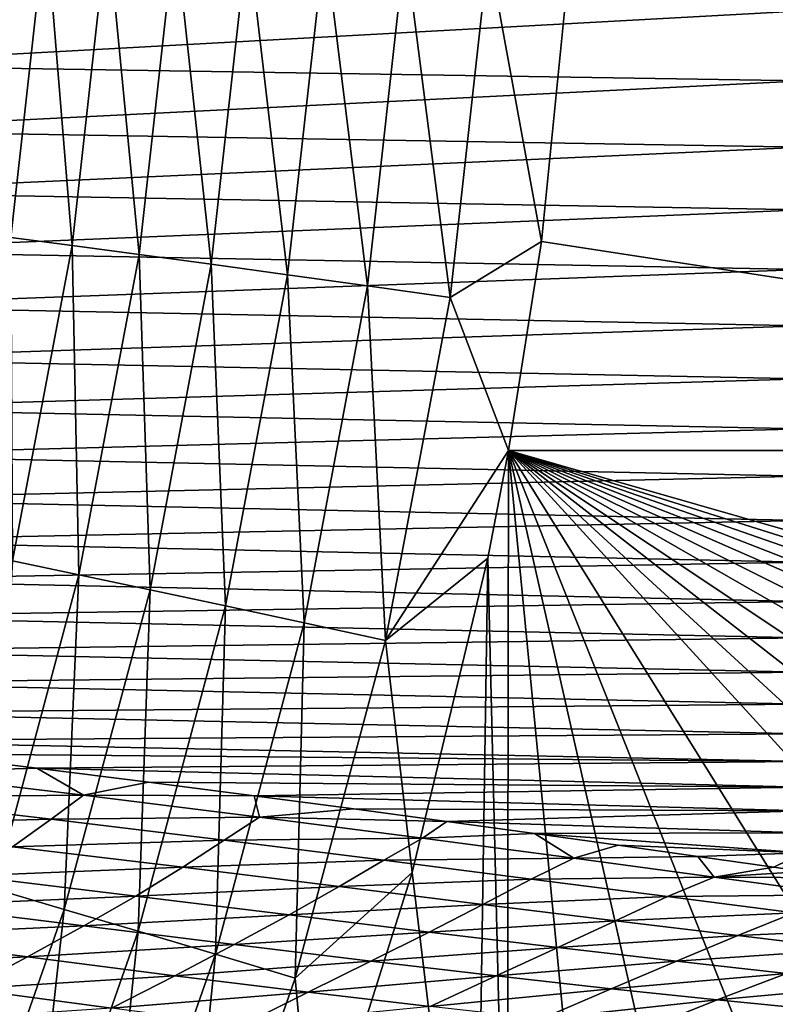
# Model space of a CAD drawing. Header units: metres. Extents: x -105 to 105, y -68 to 103.
# Tile 315 of 416: x 22.48 to 26.54, y 36.79 to 42.08. Entities that reach past the tile are written whole.
import ezdxf

# ---------------------------------------------------------------- set-up
doc = ezdxf.new("R2010")
doc.units = ezdxf.units.M
doc.layers.add('solid_FIT-BATH-150_SW0001_01', color=7, linetype='CONTINUOUS')

msp = doc.modelspace()

# ---------------------------------------------------------------- linework, layer by layer
at = {"layer": 'solid_FIT-BATH-150_SW0001_01'}
for points in [[(32.583248, 39.760757, 16.200817), (25.496708, 44.972977, 16.199598), (25.504524, 44.292011, 16.198769)], [(32.583248, 39.760757, 16.200817), (33.235664, 44.971737, 16.210653), (25.496708, 44.972977, 16.199598)], [(32.583248, 39.760757, 16.200817), (25.504524, 44.292011, 16.198769), (25.449463, 42.587696, 16.196123)], [(22.426727, 40.905613, 17.356747), (22.61574, 42.596149, 17.360481), (22.319384, 42.613857, 17.691418)], [(22.756256, 40.86232, 17.061508), (22.61574, 42.596149, 17.360481), (22.426727, 40.905613, 17.356747)], [(22.756256, 40.86232, 17.061508), (22.947525, 42.57571, 17.065233), (22.61574, 42.596149, 17.360481)], [(23.116966, 40.814133, 16.804825), (22.947525, 42.57571, 17.065233), (22.756256, 40.86232, 17.061508)], [(23.116966, 40.814133, 16.804825), (23.31078, 42.552784, 16.808558), (22.947525, 42.57571, 17.065233)], [(23.504683, 40.761604, 16.589331), (23.31078, 42.552784, 16.808558), (23.116966, 40.814133, 16.804825)], [(23.504683, 40.761604, 16.589331), (23.70129, 42.527637, 16.593082), (23.31078, 42.552784, 16.808558)], [(25.278761, 40.883736, 16.192635), (25.449463, 42.587696, 16.196123), (24.994246, 42.441521, 16.220203)], [(32.583248, 39.760757, 16.200817), (25.449463, 42.587696, 16.196123), (25.278761, 40.883736, 16.192635)], [(23.915218, 40.705296, 16.417658), (23.70129, 42.527637, 16.593082), (23.504683, 40.761604, 16.589331)], [(23.915218, 40.705296, 16.417658), (24.114845, 42.500538, 16.421446), (23.70129, 42.527637, 16.593082)], [(24.344397, 40.64576, 16.292437), (24.114845, 42.500538, 16.421446), (23.915218, 40.705296, 16.417658)], [(24.344397, 40.64576, 16.292437), (24.547235, 42.471741, 16.296274), (24.114845, 42.500538, 16.421446)], [(24.788034, 40.583557, 16.216297), (24.547235, 42.471741, 16.296274), (24.344397, 40.64576, 16.292437)], [(24.788034, 40.583557, 16.216297), (24.994246, 42.441521, 16.220203), (24.547235, 42.471741, 16.296274)], [(25.278761, 40.883736, 16.192635), (24.994246, 42.441521, 16.220203), (24.788034, 40.583557, 16.216297)], [(21.347351, 41.831741, -22.028149), (21.347351, 42.20055, -22.081871), (26.685522, 42.123665, -21.963009)], [(21.347351, 41.831741, -22.028149), (26.685522, 42.123665, -21.963009), (26.685522, 41.748013, -21.901482)], [(21.347351, 41.481449, -21.96571), (21.347351, 41.831741, -22.028149), (26.685522, 41.748013, -21.901482)], [(21.347351, 41.481449, -21.96571), (26.685522, 41.748013, -21.901482), (26.685522, 41.391579, -21.830078)], [(21.347351, 41.149094, -21.893549), (21.347351, 41.481449, -21.96571), (26.685522, 41.391579, -21.830078)], [(21.347351, 41.149094, -21.893549), (26.685522, 41.391579, -21.830078), (26.685522, 41.053772, -21.747705)], [(21.347351, 40.834095, -21.810659), (21.347351, 41.149094, -21.893549), (26.685522, 41.053772, -21.747705)], [(21.347351, 40.834095, -21.810659), (26.685522, 41.053772, -21.747705), (26.685522, 40.733994, -21.653275)], [(22.436869, 39.168217, 17.056873), (22.756256, 40.86232, 17.061508), (22.426727, 40.905613, 17.356747)], [(22.792919, 39.093464, 16.800177), (22.756256, 40.86232, 17.061508), (22.436869, 39.168217, 17.056873)], [(22.792919, 39.093464, 16.800177), (23.116966, 40.814133, 16.804825), (22.756256, 40.86232, 17.061508)], [(25.102907, 39.760273, 16.189856), (25.278761, 40.883736, 16.192635), (24.788034, 40.583557, 16.216297)], [(32.583248, 39.760757, 16.200817), (25.278761, 40.883736, 16.192635), (25.102907, 39.760273, 16.189856)], [(21.347351, 40.53587, -21.716026), (21.347351, 40.834095, -21.810659), (26.685522, 40.733994, -21.653275)], [(23.175564, 39.012333, 16.584646), (23.116966, 40.814133, 16.804825), (22.792919, 39.093464, 16.800177)], [(23.175564, 39.012333, 16.584646), (23.504683, 40.761604, 16.589331), (23.116966, 40.814133, 16.804825)], [(23.580677, 38.92569, 16.412916), (23.504683, 40.761604, 16.589331), (23.175564, 39.012333, 16.584646)], [(23.580677, 38.92569, 16.412916), (23.915218, 40.705296, 16.417658), (23.504683, 40.761604, 16.589331)], [(21.347351, 40.53587, -21.716026), (26.685522, 40.733994, -21.653275), (26.685522, 40.431652, -21.545696)], [(24.004137, 38.834396, 16.287615), (23.915218, 40.705296, 16.417658), (23.580677, 38.92569, 16.412916)], [(24.004137, 38.834396, 16.287615), (24.344397, 40.64576, 16.292437), (23.915218, 40.705296, 16.417658)], [(24.441816, 38.739319, 16.211372), (24.344397, 40.64576, 16.292437), (24.004137, 38.834396, 16.287615)], [(24.441816, 38.739319, 16.211372), (24.788034, 40.583557, 16.216297), (24.344397, 40.64576, 16.292437)], [(25.102907, 39.760273, 16.189856), (24.788034, 40.583557, 16.216297), (24.441816, 38.739319, 16.211372)], [(21.347351, 40.253841, -21.608641), (21.347351, 40.53587, -21.716026), (26.685522, 40.431652, -21.545696)], [(21.347351, 40.253841, -21.608641), (26.685522, 40.431652, -21.545696), (26.685522, 40.146152, -21.423878)], [(21.347351, 39.987431, -21.487492), (21.347351, 40.253841, -21.608641), (26.685522, 40.146152, -21.423878)], [(21.347351, 39.987431, -21.487492), (26.685522, 40.146152, -21.423878), (26.685522, 39.876896, -21.28673)], [(21.347351, 39.736057, -21.351568), (21.347351, 39.987431, -21.487492), (26.685522, 39.876896, -21.28673)], [(21.347351, 39.736057, -21.351568), (26.685522, 39.876896, -21.28673), (26.685522, 39.623291, -21.133162)], [(21.347351, 39.499138, -21.19986), (21.347351, 39.736057, -21.351568), (26.685522, 39.623291, -21.133162)], [(24.991745, 39.182335, 16.188276), (25.102907, 39.760273, 16.189856), (24.441816, 38.739319, 16.211372)], [(25.094719, 34.904369, 16.174772), (25.102907, 39.760273, 16.189856), (24.991745, 39.182335, 16.188276)], [(25.526304, 35.367851, 16.176994), (25.102907, 39.760273, 16.189856), (25.094719, 34.904369, 16.174772)], [(32.583248, 39.760757, 16.200817), (25.102907, 39.760273, 16.189856), (32.417774, 37.664249, 16.194971)], [(26.001141, 35.786243, 16.179064), (25.102907, 39.760273, 16.189856), (25.526304, 35.367851, 16.176994)], [(26.531851, 36.169098, 16.181051), (25.102907, 39.760273, 16.189856), (26.001141, 35.786243, 16.179064)], [(27.125008, 36.516125, 16.182981), (25.102907, 39.760273, 16.189856), (26.531851, 36.169098, 16.181051)], [(27.788143, 36.823734, 16.184881), (25.102907, 39.760273, 16.189856), (27.125008, 36.516125, 16.182981)], [(28.148985, 36.961433, 16.185827), (25.102907, 39.760273, 16.189856), (27.788143, 36.823734, 16.184881)], [(28.534739, 37.089352, 16.186787), (25.102907, 39.760273, 16.189856), (28.148985, 36.961433, 16.185827)], [(28.941969, 37.20549, 16.18775), (25.102907, 39.760273, 16.189856), (28.534739, 37.089352, 16.186787)], [(29.372301, 37.309658, 16.188725), (25.102907, 39.760273, 16.189856), (28.941969, 37.20549, 16.18775)], [(29.8272, 37.401554, 16.189713), (25.102907, 39.760273, 16.189856), (29.372301, 37.309658, 16.188725)], [(30.302645, 37.480152, 16.190716), (25.102907, 39.760273, 16.189856), (29.8272, 37.401554, 16.189713)], [(30.799433, 37.545444, 16.191738), (25.102907, 39.760273, 16.189856), (30.302645, 37.480152, 16.190716)], [(31.319601, 37.597607, 16.192787), (25.102907, 39.760273, 16.189856), (30.799433, 37.545444, 16.191738)], [(31.857697, 37.6366, 16.193859), (25.102907, 39.760273, 16.189856), (31.319601, 37.597607, 16.192787)], [(32.417774, 37.664249, 16.194971), (25.102907, 39.760273, 16.189856), (31.857697, 37.6366, 16.193859)], [(21.347351, 39.499138, -21.19986), (26.685522, 39.623291, -21.133162), (26.685522, 39.384739, -20.962084)], [(21.347351, 39.276096, -21.031351), (21.347351, 39.499138, -21.19986), (26.685522, 39.384739, -20.962084)], [(21.347351, 39.276096, -21.031351), (26.685522, 39.384739, -20.962084), (26.685522, 39.16066, -20.77236)], [(21.347351, 39.066387, -20.844931), (21.347351, 39.276096, -21.031351), (26.685522, 39.16066, -20.77236)], [(21.347351, 39.066387, -20.844931), (26.685522, 39.16066, -20.77236), (26.685522, 38.950508, -20.562698)], [(22.339794, 37.405205, 16.79464), (22.792919, 39.093464, 16.800177), (22.436869, 39.168217, 17.056873)], [(24.584768, 37.493652, 16.18306), (24.991745, 39.182335, 16.188276), (24.441816, 38.739319, 16.211372)], [(24.923374, 34.692856, 16.173773), (24.991745, 39.182335, 16.188276), (24.584768, 37.493652, 16.18306)], [(25.094719, 34.904369, 16.174772), (24.991745, 39.182335, 16.188276), (24.923374, 34.692856, 16.173773)], [(21.347351, 38.869518, -20.639364), (21.347351, 39.066387, -20.844931), (26.685522, 38.950508, -20.562698)], [(22.714924, 37.294926, 16.579058), (22.792919, 39.093464, 16.800177), (22.339794, 37.405205, 16.79464)], [(22.714924, 37.294926, 16.579058), (23.175564, 39.012333, 16.584646), (22.792919, 39.093464, 16.800177)], [(23.112053, 37.177486, 16.407246), (23.175564, 39.012333, 16.584646), (22.714924, 37.294926, 16.579058)], [(23.112053, 37.177486, 16.407246), (23.580677, 38.92569, 16.412916), (23.175564, 39.012333, 16.584646)], [(21.347351, 38.869518, -20.639364), (26.685522, 38.950508, -20.562698), (26.685522, 38.753761, -20.33177)], [(23.527138, 37.054073, 16.281836), (23.580677, 38.92569, 16.412916), (23.112053, 37.177486, 16.407246)], [(23.527138, 37.054073, 16.281836), (24.004137, 38.834396, 16.287615), (23.580677, 38.92569, 16.412916)], [(21.347351, 38.68499, -20.413406), (21.347351, 38.869518, -20.639364), (26.685522, 38.753761, -20.33177)], [(23.956139, 36.925865, 16.205454), (24.004137, 38.834396, 16.287615), (23.527138, 37.054073, 16.281836)], [(23.956139, 36.925865, 16.205454), (24.441816, 38.739319, 16.211372), (24.004137, 38.834396, 16.287615)], [(21.347351, 38.68499, -20.413406), (26.685522, 38.753761, -20.33177), (26.685522, 38.569881, -20.078247)], [(24.584768, 37.493652, 16.18306), (24.441816, 38.739319, 16.211372), (23.956139, 36.925865, 16.205454)], [(21.347351, 38.512314, -20.165813), (21.347351, 38.68499, -20.413406), (26.685522, 38.569881, -20.078247)], [(21.347351, 38.512314, -20.165813), (26.685522, 38.569881, -20.078247), (26.685522, 38.398346, -19.8008)], [(21.347351, 38.35099, -19.895344), (21.347351, 38.512314, -20.165813), (26.685522, 38.398346, -19.8008)], [(21.347351, 38.35099, -19.895344), (26.685522, 38.398346, -19.8008), (26.685522, 38.238617, -19.498106)], [(21.347351, 38.35099, -19.895344), (26.685522, 38.238617, -19.498106), (21.349066, 38.2006, -19.600861)], [(26.685522, 38.090168, -19.168833), (21.349066, 38.2006, -19.600861), (26.685522, 38.238617, -19.498106)], [(26.685522, 38.090168, -19.168833), (21.934303, 38.131512, -19.430834), (21.349066, 38.2006, -19.600861)], [(21.934303, 38.131512, -19.430834), (22.567343, 38.054684, -19.227537), (21.799833, 38.030972, -19.243053)], [(26.685522, 38.090168, -19.168833), (22.567343, 38.054684, -19.227537), (21.934303, 38.131512, -19.430834)], [(22.567343, 38.054684, -19.227537), (22.81813, 37.90958, -18.887423), (21.799833, 38.030972, -19.243053)], [(26.685522, 37.952469, -18.811653), (22.567343, 38.054684, -19.227537), (26.685522, 38.090168, -19.168833)], [(22.567343, 38.054684, -19.227537), (23.167246, 37.97921, -19.011683), (22.81813, 37.90958, -18.887423)], [(26.685522, 37.952469, -18.811653), (23.167246, 37.97921, -19.011683), (22.567343, 38.054684, -19.227537)], [(21.638098, 37.89859, -19.043928), (21.799833, 38.030972, -19.243053), (22.81813, 37.90958, -18.887423)], [(23.167246, 37.97921, -19.011683), (23.73472, 37.905788, -18.784264), (22.81813, 37.90958, -18.887423)], [(26.685522, 37.952469, -18.811653), (23.73472, 37.905788, -18.784264), (23.167246, 37.97921, -19.011683)], [(26.685522, 37.824986, -18.425241), (23.73472, 37.905788, -18.784264), (26.685522, 37.952469, -18.811653)], [(21.444542, 37.74807, -18.843939), (21.638098, 37.89859, -19.043928), (22.643429, 37.780693, -18.67536)], [(22.643429, 37.780693, -18.67536), (21.638098, 37.89859, -19.043928), (22.81813, 37.90958, -18.887423)], [(22.643429, 37.780693, -18.67536), (22.81813, 37.90958, -18.887423), (23.76408, 37.791561, -18.492388)], [(23.73472, 37.905788, -18.784264), (23.76408, 37.791561, -18.492388), (22.81813, 37.90958, -18.887423)], [(23.73472, 37.905788, -18.784264), (24.270409, 37.835232, -18.547249), (23.76408, 37.791561, -18.492388)], [(26.685522, 37.824986, -18.425241), (24.270409, 37.835232, -18.547249), (23.73472, 37.905788, -18.784264)], [(24.270409, 37.835232, -18.547249), (24.770369, 37.767513, -18.300697), (23.76408, 37.791561, -18.492388)], [(26.685522, 37.824986, -18.425241), (24.770369, 37.767513, -18.300697), (24.270409, 37.835232, -18.547249)], [(22.436378, 37.63187, -18.462254), (21.444542, 37.74807, -18.843939), (22.643429, 37.780693, -18.67536)], [(22.436378, 37.63187, -18.462254), (22.643429, 37.780693, -18.67536), (23.574001, 37.667381, -18.269102)], [(23.574001, 37.667381, -18.269102), (22.643429, 37.780693, -18.67536), (23.76408, 37.791561, -18.492388)], [(23.574001, 37.667381, -18.269102), (23.76408, 37.791561, -18.492388), (24.640224, 37.67802, -18.055439)], [(24.770369, 37.767513, -18.300697), (24.640224, 37.67802, -18.055439), (23.76408, 37.791561, -18.492388)], [(26.685522, 37.707218, -18.008223), (24.770369, 37.767513, -18.300697), (26.685522, 37.824986, -18.425241)], [(24.770369, 37.767513, -18.300697), (25.241062, 37.702332, -18.043192), (24.640224, 37.67802, -18.055439)], [(26.685522, 37.707218, -18.008223), (25.241062, 37.702332, -18.043192), (24.770369, 37.767513, -18.300697)], [(24.432182, 37.559647, -17.823236), (23.574001, 37.667381, -18.269102), (24.640224, 37.67802, -18.055439)], [(24.432182, 37.559647, -17.823236), (24.640224, 37.67802, -18.055439), (25.452505, 37.569973, -17.573965)], [(25.241062, 37.702332, -18.043192), (25.452505, 37.569973, -17.573965), (24.640224, 37.67802, -18.055439)], [(26.685522, 37.598713, -17.559141), (25.241062, 37.702332, -18.043192), (26.685522, 37.707218, -18.008223)], [(25.241062, 37.702332, -18.043192), (25.692184, 37.639526, -17.773449), (25.452505, 37.569973, -17.573965)], [(26.685522, 37.598713, -17.559141), (25.692184, 37.639526, -17.773449), (25.241062, 37.702332, -18.043192)], [(22.199593, 37.475361, -18.256039), (22.436378, 37.63187, -18.462254), (23.351528, 37.521576, -18.044405)], [(23.351528, 37.521576, -18.044405), (22.436378, 37.63187, -18.462254), (23.574001, 37.667381, -18.269102)], [(23.351528, 37.521576, -18.044405), (23.574001, 37.667381, -18.269102), (24.432182, 37.559647, -17.823236)], [(25.692184, 37.639526, -17.773449), (26.119873, 37.579449, -17.492775), (25.452505, 37.569973, -17.573965)], [(26.685522, 37.598713, -17.559141), (26.119873, 37.579449, -17.492775), (25.692184, 37.639526, -17.773449)], [(25.224163, 37.458309, -17.335651), (24.432182, 37.559647, -17.823236), (25.452505, 37.569973, -17.573965)], [(25.224163, 37.458309, -17.335651), (25.452505, 37.569973, -17.573965), (26.207298, 37.468307, -17.044991)], [(26.119873, 37.579449, -17.492775), (26.207298, 37.468307, -17.044991), (25.452505, 37.569973, -17.573965)], [(26.685522, 37.598713, -17.559141), (26.527925, 37.521603, -17.198538), (26.119873, 37.579449, -17.492775)], [(26.119873, 37.579449, -17.492775), (26.527925, 37.521603, -17.198538), (26.207298, 37.468307, -17.044991)], [(26.685522, 37.598713, -17.559141), (26.685919, 37.499222, -17.077595), (26.527925, 37.521603, -17.198538)], [(23.099373, 37.366188, -17.826199), (22.199593, 37.475361, -18.256039), (23.351528, 37.521576, -18.044405)], [(23.099373, 37.366188, -17.826199), (23.351528, 37.521576, -18.044405), (24.19212, 37.418194, -17.589111)], [(24.19212, 37.418194, -17.589111), (23.351528, 37.521576, -18.044405), (24.432182, 37.559647, -17.823236)], [(24.19212, 37.418194, -17.589111), (24.432182, 37.559647, -17.823236), (25.224163, 37.458309, -17.335651)], [(26.527925, 37.521603, -17.198538), (26.685919, 37.499222, -17.077595), (26.207298, 37.468307, -17.044991)], [(21.935795, 37.316231, -18.060736), (22.199593, 37.475361, -18.256039), (23.099373, 37.366188, -17.826199)], [(24.056435, 35.822361, 16.177), (24.584768, 37.493652, 16.18306), (23.956139, 36.925865, 16.205454)], [(24.923374, 34.692856, 16.173773), (24.584768, 37.493652, 16.18306), (24.056435, 35.822361, 16.177)], [(25.95706, 37.363934, -16.803308), (25.224163, 37.458309, -17.335651), (26.207298, 37.468307, -17.044991)], [(25.95706, 37.363934, -16.803308), (26.207298, 37.468307, -17.044991), (26.910162, 37.373489, -16.467531)], [(26.685919, 37.499222, -17.077595), (26.927549, 37.465183, -16.885277), (26.207298, 37.468307, -17.044991)], [(26.927549, 37.465183, -16.885277), (26.910162, 37.373489, -16.467531), (26.207298, 37.468307, -17.044991)], [(23.922823, 37.265411, -17.360888), (23.099373, 37.366188, -17.826199), (24.19212, 37.418194, -17.589111)], [(23.922823, 37.265411, -17.360888), (24.19212, 37.418194, -17.589111), (24.964472, 37.322426, -17.09478)], [(24.964472, 37.322426, -17.09478), (24.19212, 37.418194, -17.589111), (25.224163, 37.458309, -17.335651)], [(24.964472, 37.322426, -17.09478), (25.224163, 37.458309, -17.335651), (25.95706, 37.363934, -16.803308)], [(22.820351, 37.206139, -17.618507), (21.935795, 37.316231, -18.060736), (23.099373, 37.366188, -17.826199)], [(22.126596, 35.61832, 16.572657), (22.714924, 37.294926, 16.579058), (22.339794, 37.405205, 16.79464)], [(22.820351, 37.206139, -17.618507), (23.099373, 37.366188, -17.826199), (23.922823, 37.265411, -17.360888)], [(25.676315, 37.234577, -16.55839), (24.964472, 37.322426, -17.09478), (25.95706, 37.363934, -16.803308)], [(25.676315, 37.234577, -16.55839), (25.95706, 37.363934, -16.803308), (26.63722, 37.276646, -16.224907)], [(26.63722, 37.276646, -16.224907), (25.95706, 37.363934, -16.803308), (26.910162, 37.373489, -16.467531)], [(21.647598, 37.153622, -17.876997), (21.935795, 37.316231, -18.060736), (22.820351, 37.206139, -17.618507)], [(24.676294, 37.173706, -16.859066), (23.922823, 37.265411, -17.360888), (24.964472, 37.322426, -17.09478)], [(24.676294, 37.173706, -16.859066), (24.964472, 37.322426, -17.09478), (25.676315, 37.234577, -16.55839)], [(22.513237, 35.470367, 16.400743), (22.714924, 37.294926, 16.579058), (22.126596, 35.61832, 16.572657)], [(22.513237, 35.470367, 16.400743), (23.112053, 37.177486, 16.407246), (22.714924, 37.294926, 16.579058)], [(23.627199, 37.106041, -17.142588), (22.820351, 37.206139, -17.618507), (23.922823, 37.265411, -17.360888)], [(23.627199, 37.106041, -17.142588), (23.922823, 37.265411, -17.360888), (24.676294, 37.173706, -16.859066)], [(26.334702, 37.1544, -15.97837), (25.676315, 37.234577, -16.55839), (26.63722, 37.276646, -16.224907)], [(26.334702, 37.1544, -15.97837), (26.63722, 37.276646, -16.224907), (27.269907, 37.196499, -15.600829)], [(22.517168, 37.040489, -17.422049), (21.647598, 37.153622, -17.876997), (22.820351, 37.206139, -17.618507)], [(22.517168, 37.040489, -17.422049), (22.820351, 37.206139, -17.618507), (23.627199, 37.106041, -17.142588)], [(25.368004, 37.091164, -16.317797), (24.676294, 37.173706, -16.859066), (25.676315, 37.234577, -16.55839)], [(25.368004, 37.091164, -16.317797), (25.676315, 37.234577, -16.55839), (26.334702, 37.1544, -15.97837)], [(26.94537, 37.081669, -15.354969), (26.334702, 37.1544, -15.97837), (27.269907, 37.196499, -15.600829)], [(21.337568, 36.987103, -17.705666), (21.647598, 37.153622, -17.876997), (22.517168, 37.040489, -17.422049)], [(22.91736, 35.31517, 16.275196), (23.112053, 37.177486, 16.407246), (22.513237, 35.470367, 16.400743)], [(22.91736, 35.31517, 16.275196), (23.527138, 37.054073, 16.281836), (23.112053, 37.177486, 16.407246)], [(24.362619, 37.016659, -16.632513), (23.627199, 37.106041, -17.142588), (24.676294, 37.173706, -16.859066)], [(24.362619, 37.016659, -16.632513), (24.676294, 37.173706, -16.859066), (25.368004, 37.091164, -16.317797)], [(26.005623, 37.017174, -15.735294), (25.368004, 37.091164, -16.317797), (26.334702, 37.1544, -15.97837)], [(26.005623, 37.017174, -15.735294), (26.334702, 37.1544, -15.97837), (26.94537, 37.081669, -15.354969)], [(23.308027, 36.939037, -16.934996), (22.517168, 37.040489, -17.422049), (23.627199, 37.106041, -17.142588)], [(23.308027, 36.939037, -16.934996), (23.627199, 37.106041, -17.142588), (24.362619, 37.016659, -16.632513)], [(25.035194, 36.937923, -16.085493), (24.362619, 37.016659, -16.632513), (25.368004, 37.091164, -16.317797)], [(25.035194, 36.937923, -16.085493), (25.368004, 37.091164, -16.317797), (26.005623, 37.017174, -15.735294)], [(22.192471, 36.868729, -17.23773), (21.337568, 36.987103, -17.705666), (22.517168, 37.040489, -17.422049)], [(22.192471, 36.868729, -17.23773), (22.517168, 37.040489, -17.422049), (23.308027, 36.939037, -16.934996)], [(23.335033, 35.154232, 16.198643), (23.527138, 37.054073, 16.281836), (22.91736, 35.31517, 16.275196)], [(23.335033, 35.154232, 16.198643), (23.956139, 36.925865, 16.205454), (23.527138, 37.054073, 16.281836)], [(26.595333, 36.951206, -15.111676), (26.005623, 37.017174, -15.735294), (26.94537, 37.081669, -15.354969)], [(24.026295, 36.850117, -16.415968), (23.308027, 36.939037, -16.934996), (24.362619, 37.016659, -16.632513)], [(24.026295, 36.850117, -16.415968), (24.362619, 37.016659, -16.632513), (25.035194, 36.937923, -16.085493)], [(25.653133, 36.868874, -15.499576), (25.035194, 36.937923, -16.085493), (26.005623, 37.017174, -15.735294)], [(25.653133, 36.868874, -15.499576), (26.005623, 37.017174, -15.735294), (26.595333, 36.951206, -15.111676)], [(22.968019, 36.763779, -16.739088), (22.192471, 36.868729, -17.23773), (23.308027, 36.939037, -16.934996)], [(22.968019, 36.763779, -16.739088), (23.308027, 36.939037, -16.934996), (24.026295, 36.850117, -16.415968)], [(24.680799, 36.77354, -15.862382), (24.026295, 36.850117, -16.415968), (25.035194, 36.937923, -16.085493)], [(24.680799, 36.77354, -15.862382), (25.035194, 36.937923, -16.085493), (25.653133, 36.868874, -15.499576)], [(26.223026, 36.80867, -14.874758), (25.653133, 36.868874, -15.499576), (26.595333, 36.951206, -15.111676)], [(26.223026, 36.80867, -14.874758), (26.595333, 36.951206, -15.111676), (27.142344, 36.893181, -14.447212)], [(24.056435, 35.822361, 16.177), (23.956139, 36.925865, 16.205454), (23.335033, 35.154232, 16.198643)], [(26.750328, 36.756996, -14.211196), (26.223026, 36.80867, -14.874758), (27.142344, 36.893181, -14.447212)], [(21.848909, 36.690159, -17.066341), (22.192471, 36.868729, -17.23773), (22.968019, 36.763779, -16.739088)], [(23.670094, 36.673317, -16.210472), (22.968019, 36.763779, -16.739088), (24.026295, 36.850117, -16.415968)], [(23.670094, 36.673317, -16.210472), (24.026295, 36.850117, -16.415968), (24.680799, 36.77354, -15.862382)], [(25.28021, 36.708012, -15.272164), (24.680799, 36.77354, -15.862382), (25.653133, 36.868874, -15.499576)], [(25.28021, 36.708012, -15.272164), (25.653133, 36.868874, -15.499576), (26.223026, 36.80867, -14.874758)], [(25.831491, 36.652386, -14.645197), (25.28021, 36.708012, -15.272164), (26.223026, 36.80867, -14.874758)], [(25.831491, 36.652386, -14.645197), (26.223026, 36.80867, -14.874758), (26.750328, 36.756996, -14.211196)]]:
    msp.add_3dface(points, dxfattribs=at)

doc.saveas('drawing.dxf')
